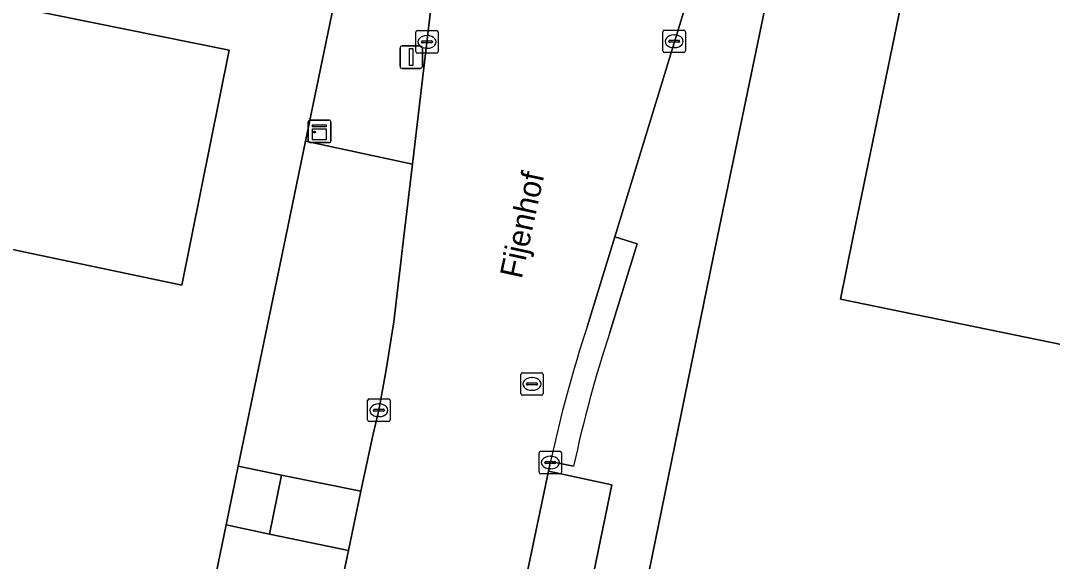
# Model space of a CAD drawing. Extents: x 157692 to 159674, y 381452 to 383291.
# Drawn here: x 158246.27 to 158292, y 382485.59 to 382509.57 of the extents above; entities that cross this region are included whole.
import ezdxf

# ---------------------------------------------------------------- set-up
doc = ezdxf.new("R2010")
doc.units = 0
for name, color, linetype in [('IMGEO_Berm_groen', 7, 'Continuous'), ('IMGEO_Erf', 7, 'Continuous'), ('IMGEO_Kast', 7, 'Continuous'), ('IMGEO_Kolk', 7, 'Continuous'), ('IMGEO_Lichtmast', 7, 'Continuous'), ('IMGEO_Openbare_ruimte_label', 7, 'Continuous'), ('IMGEO_Pand', 7, 'Continuous'), ('IMGEO_Rijbaan_lokaal_gesloten', 7, 'Continuous'), ('IMGEO_Rijbaan_lokaal_open', 7, 'Continuous'), ('IMGEO_Rioolput', 7, 'Continuous'), ('IMGEO_Voetpad_open', 7, 'Continuous')]:
    doc.layers.add(name, color=color, linetype=linetype)

msp = doc.modelspace()

# ---------------------------------------------------------------- linework, layer by layer
at = {"layer": 'IMGEO_Berm_groen'}
for points in [[(158272.48, 382488.983), (158269.669, 382489.594), (158263.222, 382458.896), (158263.711, 382458.793), (158264.237, 382458.669), (158264.375, 382458.636), (158266.134, 382458.214)], [(158261.353, 382488.699), (158257.831, 382489.417), (158257.299, 382486.805), (158260.798, 382486.072)]]:
    msp.add_lwpolyline(points, close=True, dxfattribs=at)
at = {"layer": 'IMGEO_Erf'}
for points in [[(158203.372, 382508.378), (158209.425, 382537.711), (158250.336, 382529.206), (158246.364, 382510.099), (158255.513, 382508.258), (158253.417, 382497.836)], [(158282.608, 382497.216), (158283.179, 382500), (158286.343, 382515.416), (158287.199, 382519.584), (158327.119, 382511.361), (158327.717, 382514.268), (158331.148, 382513.575), (158330.573, 382510.691), (158336.933, 382509.322), (158335.04, 382500), (158332.399, 382486.997)]]:
    msp.add_lwpolyline(points, close=True, dxfattribs=at)
for points in [[(158254.219, 382481.64), (158255.373, 382487.208), (158255.912, 382489.808), (158258.024, 382500), (158258.9, 382504.228), (158263.789, 382527.821)], [(158282.251, 382524.529), (158280.6, 382516.583), (158277.155, 382500), (158276.977, 382499.143), (158273.828, 382483.723), (158266.997, 382450.348), (158258.469, 382408.937), (158257.074, 382402.077), (158248.209, 382358.844), (158244.45, 382340.754), (158240.4, 382321.2)]]:
    msp.add_lwpolyline(points, dxfattribs=at)
at = {"layer": 'IMGEO_Kast'}
for p, q in [((158259.017, 382504.234), (158259.017, 382505.075)), ((158259.017, 382505.075), (158259.017, 382504.234)), ((158259.092, 382505.159), (158259.933, 382505.159)), ((158259.933, 382505.159), (158259.092, 382505.159)), ((158260.017, 382505.084), (158260.017, 382504.243)), ((158260.017, 382504.243), (158260.017, 382505.084)), ((158259.942, 382504.159), (158259.101, 382504.159)), ((158259.101, 382504.159), (158259.942, 382504.159))]:
    msp.add_line(p, q, dxfattribs=at)
for points in [[(158259.212, 382504.949), (158259.812, 382504.949), (158259.812, 382504.864), (158259.212, 382504.864), (158259.212, 382504.949)], [(158259.212, 382504.774), (158259.812, 382504.774), (158259.812, 382504.285), (158259.212, 382504.285), (158259.212, 382504.774)]]:
    msp.add_lwpolyline(points, dxfattribs=at)
msp.add_circle((158259.296, 382504.623), 0.0377, dxfattribs=at)
for centre, start, end in [((158259.095, 382505.081), 92.4484, 184.2845), ((158259.095, 382505.081), 92.4484, 184.2845), ((158259.939, 382505.081), 2.4484, 94.2845), ((158259.939, 382505.081), 2.4484, 94.2845), ((158259.095, 382504.237), 182.4484, 274.2845), ((158259.095, 382504.237), 182.4484, 274.2845), ((158259.939, 382504.237), 272.4484, 4.2845), ((158259.939, 382504.237), 272.4484, 4.2845)]:
    msp.add_arc(centre, 0.0779, start, end, dxfattribs=at)
at = {"layer": 'IMGEO_Kolk'}
for p, q in [((158263.78, 382508.197), (158263.78, 382509.049)), ((158263.855, 382509.123), (158264.707, 382509.123)), ((158264.268, 382508.903), (158264.293, 382508.903)), ((158264.781, 382509.049), (158264.781, 382508.197)), ((158274.738, 382508.224), (158274.738, 382509.076)), ((158274.813, 382509.15), (158275.665, 382509.15)), ((158275.226, 382508.93), (158275.251, 382508.93)), ((158275.739, 382509.076), (158275.739, 382508.224)), ((158264.039, 382508.617), (158264.039, 382508.629)), ((158264.477, 382508.58), (158264.079, 382508.58)), ((158264.082, 382508.666), (158264.48, 382508.666)), ((158264.291, 382508.343), (158264.266, 382508.343)), ((158264.523, 382508.629), (158264.523, 382508.617)), ((158274.997, 382508.644), (158274.997, 382508.656)), ((158275.435, 382508.607), (158275.037, 382508.607)), ((158275.04, 382508.693), (158275.438, 382508.693)), ((158275.249, 382508.37), (158275.224, 382508.37)), ((158275.481, 382508.656), (158275.481, 382508.644)), ((158264.707, 382508.123), (158263.855, 382508.123)), ((158275.665, 382508.15), (158274.813, 382508.15)), ((158261.647, 382491.866), (158261.647, 382492.718)), ((158261.722, 382492.792), (158262.574, 382492.792)), ((158262.648, 382492.718), (158262.648, 382491.866)), ((158261.906, 382492.286), (158261.906, 382492.298)), ((158261.949, 382492.335), (158262.347, 382492.335)), ((158262.135, 382492.572), (158262.16, 382492.572)), ((158262.39, 382492.298), (158262.39, 382492.286)), ((158262.344, 382492.249), (158261.946, 382492.249)), ((158262.158, 382492.012), (158262.133, 382492.012)), ((158262.574, 382491.792), (158261.722, 382491.792)), ((158269.323, 382490.474), (158270.175, 382490.474)), ((158269.248, 382489.548), (158269.248, 382490.4)), ((158269.507, 382489.968), (158269.507, 382489.98)), ((158269.55, 382490.017), (158269.948, 382490.017)), ((158269.736, 382490.254), (158269.761, 382490.254)), ((158269.991, 382489.98), (158269.991, 382489.968)), ((158270.249, 382490.4), (158270.249, 382489.548)), ((158269.945, 382489.931), (158269.547, 382489.931)), ((158269.759, 382489.694), (158269.734, 382489.694)), ((158270.175, 382489.474), (158269.323, 382489.474))]:
    msp.add_line(p, q, dxfattribs=at)
for points in [[(158263.78, 382508.197), (158263.78, 382509.049)], [(158263.855, 382509.123), (158264.707, 382509.123)], [(158264.781, 382509.049), (158264.781, 382508.197)], [(158274.738, 382508.224), (158274.738, 382509.076)], [(158274.813, 382509.15), (158275.665, 382509.15)], [(158275.739, 382509.076), (158275.739, 382508.224)], [(158264.707, 382508.123), (158263.855, 382508.123)], [(158275.665, 382508.15), (158274.813, 382508.15)], [(158261.647, 382491.866), (158261.647, 382492.718)], [(158261.722, 382492.792), (158262.574, 382492.792)], [(158262.648, 382492.718), (158262.648, 382491.866)], [(158262.574, 382491.792), (158261.722, 382491.792)], [(158269.323, 382490.474), (158270.175, 382490.474)], [(158269.248, 382489.548), (158269.248, 382490.4)], [(158270.249, 382490.4), (158270.249, 382489.548)], [(158270.175, 382489.474), (158269.323, 382489.474)]]:
    msp.add_lwpolyline(points, dxfattribs=at)
for centre, radius, start, end in [((158263.857, 382509.047), 0.0765, 91.552, 178.448), ((158263.857, 382509.047), 0.0765, 91.552, 178.448), ((158264.705, 382509.047), 0.0765, 1.552, 88.448), ((158264.705, 382509.047), 0.0765, 1.552, 88.448), ((158274.815, 382509.074), 0.0765, 91.552, 178.448), ((158274.815, 382509.074), 0.0765, 91.552, 178.448), ((158275.663, 382509.074), 0.0765, 1.552, 88.448), ((158275.663, 382509.074), 0.0765, 1.552, 88.448), ((158264.079, 382508.626), 0.0403, 85.8775, 175.7526), ((158264.076, 382508.616), 0.0366, 178.938, 274.7102), ((158264.48, 382508.623), 0.043, 264.8664, 352.4533), ((158264.484, 382508.628), 0.0386, 1.7309, 96.639), ((158275.037, 382508.653), 0.0403, 85.8775, 175.7526), ((158275.034, 382508.643), 0.0366, 178.938, 274.7102), ((158275.438, 382508.65), 0.043, 264.8664, 352.4533), ((158275.442, 382508.655), 0.0386, 1.7309, 96.639), ((158263.857, 382508.199), 0.0765, 181.552, 268.448), ((158263.857, 382508.199), 0.0765, 181.552, 268.448), ((158264.705, 382508.199), 0.0765, 271.552, 358.448), ((158264.705, 382508.199), 0.0765, 271.552, 358.448), ((158274.815, 382508.226), 0.0765, 181.552, 268.448), ((158274.815, 382508.226), 0.0765, 181.552, 268.448), ((158275.663, 382508.226), 0.0765, 271.552, 358.448), ((158275.663, 382508.226), 0.0765, 271.552, 358.448), ((158261.724, 382492.716), 0.0765, 91.552, 178.448), ((158261.724, 382492.716), 0.0765, 91.552, 178.448), ((158262.572, 382492.716), 0.0765, 1.552, 88.448), ((158262.572, 382492.716), 0.0765, 1.552, 88.448), ((158261.946, 382492.295), 0.0403, 85.8775, 175.7526), ((158261.943, 382492.285), 0.0366, 178.938, 274.7102), ((158262.347, 382492.292), 0.043, 264.8664, 352.4533), ((158262.351, 382492.297), 0.0386, 1.7309, 96.639), ((158261.724, 382491.868), 0.0765, 181.552, 268.448), ((158261.724, 382491.868), 0.0765, 181.552, 268.448), ((158262.572, 382491.868), 0.0765, 271.552, 358.448), ((158262.572, 382491.868), 0.0765, 271.552, 358.448), ((158269.325, 382490.398), 0.0765, 91.552, 178.448), ((158269.325, 382490.398), 0.0765, 91.552, 178.448), ((158270.173, 382490.398), 0.0765, 1.552, 88.448), ((158270.173, 382490.398), 0.0765, 1.552, 88.448), ((158269.547, 382489.977), 0.0403, 85.8775, 175.7526), ((158269.952, 382489.979), 0.0386, 1.7309, 96.639), ((158269.325, 382489.55), 0.0765, 181.552, 268.448), ((158269.325, 382489.55), 0.0765, 181.552, 268.448), ((158269.544, 382489.967), 0.0366, 178.938, 274.7102), ((158269.948, 382489.974), 0.043, 264.8664, 352.4533), ((158270.173, 382489.55), 0.0765, 271.552, 358.448), ((158270.173, 382489.55), 0.0765, 271.552, 358.448)]:
    msp.add_arc(centre, radius, start, end, dxfattribs=at)
for centre, major_axis, ratio, start_param, end_param in [((158264.267, 382508.623), (-0.387, 0.002), 0.722429, 4.712389, 7.853982), ((158264.292, 382508.623), (-0.39, 0.002), 0.717154, 1.570796, 4.712389), ((158275.225, 382508.65), (-0.387, 0.002), 0.722429, 4.712389, 7.853982), ((158275.25, 382508.65), (-0.39, 0.002), 0.717154, 1.570796, 4.712389), ((158262.134, 382492.292), (-0.387, 0.002), 0.722429, 4.712389, 7.853982), ((158262.159, 382492.292), (-0.39, 0.002), 0.717154, 1.570796, 4.712389), ((158269.735, 382489.974), (-0.387, 0.002), 0.722429, 4.712389, 7.853982), ((158269.76, 382489.974), (-0.39, 0.002), 0.717154, 1.570796, 4.712389)]:
    msp.add_ellipse(centre, major_axis=major_axis, ratio=ratio, start_param=start_param, end_param=end_param, dxfattribs=at)
at = {"layer": 'IMGEO_Lichtmast'}
for p, q in [((158263.084, 382507.549), (158263.084, 382508.349)), ((158263.084, 382508.349), (158263.084, 382507.549)), ((158263.184, 382508.449), (158263.974, 382508.449)), ((158263.974, 382508.449), (158263.184, 382508.449)), ((158264.074, 382508.349), (158264.074, 382507.549)), ((158264.074, 382507.549), (158264.074, 382508.349)), ((158263.974, 382507.449), (158263.184, 382507.449)), ((158263.184, 382507.449), (158263.974, 382507.449))]:
    msp.add_line(p, q, dxfattribs=at)
msp.add_lwpolyline([(158263.504, 382508.324), (158263.654, 382508.324), (158263.654, 382507.574), (158263.504, 382507.574), (158263.504, 382508.324)], dxfattribs=at)
for centre, start, end in [((158263.184, 382508.349), 90, 180), ((158263.184, 382508.349), 90, 180), ((158263.974, 382508.349), 0, 90), ((158263.974, 382508.349), 360, 90), ((158263.184, 382507.549), 180, 270), ((158263.184, 382507.549), 180, 270), ((158263.974, 382507.549), 270, 0), ((158263.974, 382507.549), 270, 0)]:
    msp.add_arc(centre, 0.1, start, end, dxfattribs=at)
at = {"layer": 'IMGEO_Pand'}
for points in [[(158250.336, 382529.206), (158209.425, 382537.711), (158203.372, 382508.378), (158253.417, 382497.836), (158255.513, 382508.258), (158246.364, 382510.099)], [(158286.343, 382515.416), (158283.179, 382500), (158282.608, 382497.216), (158332.399, 382486.997), (158335.04, 382500), (158336.933, 382509.322), (158330.573, 382510.691), (158331.148, 382513.575), (158327.717, 382514.268), (158327.119, 382511.361), (158287.199, 382519.584)]]:
    msp.add_lwpolyline(points, close=True, dxfattribs=at)
at = {"layer": 'IMGEO_Rijbaan_lokaal_gesloten'}
for points in [[(158266.555, 382527.965), (158263.638, 382503.203), (158263.261, 382500), (158262.815, 382496.212), (158262.477, 382494.087), (158262.145, 382492.292), (158261.878, 382491.18), (158261.353, 382488.699), (158260.798, 382486.072), (158259.604, 382480.42)], [(158271.383, 382495.998), (158272.601, 382499.974), (158275.251, 382508.628), (158280.368, 382525.313), (158280.433, 382525.535), (158281.256, 382528.216)], [(158269.669, 382489.594), (158269.762, 382490.021)], [(158263.222, 382458.896), (158269.669, 382489.594)]]:
    msp.add_lwpolyline(points, dxfattribs=at)
msp.add_arc((158325.257, 382478.179), 56.744, 161.6979, 167.9541, dxfattribs=at)
at = {"layer": 'IMGEO_Rijbaan_lokaal_open'}
for points in [[(158263.261, 382500), (158263.638, 382503.203), (158258.9, 382504.228), (158258.024, 382500), (158255.912, 382489.808), (158257.831, 382489.417), (158261.353, 382488.699), (158261.878, 382491.18), (158262.145, 382492.292), (158262.477, 382494.087), (158262.815, 382496.212)], [(158254.219, 382481.64), (158256.14, 382481.205), (158259.604, 382480.42), (158260.798, 382486.072), (158257.299, 382486.805), (158255.373, 382487.208)]]:
    msp.add_lwpolyline(points, close=True, dxfattribs=at)
at = {"layer": 'IMGEO_Rioolput'}
for p, q in [((158268.435, 382493.032), (158268.435, 382493.884)), ((158268.51, 382493.958), (158269.362, 382493.958)), ((158268.923, 382493.738), (158268.948, 382493.738)), ((158269.436, 382493.884), (158269.436, 382493.032)), ((158268.694, 382493.452), (158268.694, 382493.464)), ((158269.132, 382493.415), (158268.734, 382493.415)), ((158268.737, 382493.501), (158269.135, 382493.501)), ((158268.946, 382493.178), (158268.921, 382493.178)), ((158269.178, 382493.464), (158269.178, 382493.452)), ((158269.362, 382492.958), (158268.51, 382492.958))]:
    msp.add_line(p, q, dxfattribs=at)
for points in [[(158268.435, 382493.032), (158268.435, 382493.884)], [(158268.51, 382493.958), (158269.362, 382493.958)], [(158269.436, 382493.884), (158269.436, 382493.032)], [(158269.362, 382492.958), (158268.51, 382492.958)]]:
    msp.add_lwpolyline(points, dxfattribs=at)
for centre, radius, start, end in [((158268.512, 382493.882), 0.0765, 91.552, 178.448), ((158268.512, 382493.882), 0.0765, 91.552, 178.448), ((158269.36, 382493.882), 0.0765, 1.552, 88.448), ((158269.36, 382493.882), 0.0765, 1.552, 88.448), ((158268.734, 382493.461), 0.0403, 85.8775, 175.7526), ((158268.731, 382493.451), 0.0366, 178.938, 274.7102), ((158269.135, 382493.458), 0.043, 264.8664, 352.4533), ((158269.139, 382493.463), 0.0386, 1.7309, 96.639), ((158268.512, 382493.034), 0.0765, 181.552, 268.448), ((158268.512, 382493.034), 0.0765, 181.552, 268.448), ((158269.36, 382493.034), 0.0765, 271.552, 358.448), ((158269.36, 382493.034), 0.0765, 271.552, 358.448)]:
    msp.add_arc(centre, radius, start, end, dxfattribs=at)
for centre, major_axis, ratio, start_param, end_param in [((158268.922, 382493.458), (-0.387, 0.002), 0.722429, 4.712389, 7.853982), ((158268.947, 382493.458), (-0.39, 0.002), 0.717154, 1.570796, 4.712389)]:
    msp.add_ellipse(centre, major_axis=major_axis, ratio=ratio, start_param=start_param, end_param=end_param, dxfattribs=at)
at = {"layer": 'IMGEO_Voetpad_open'}
for points in [[(158263.789, 382527.821), (158258.9, 382504.228), (158263.638, 382503.203), (158266.555, 382527.965)], [(158286.766, 382527.066), (158286.738, 382527.074), (158281.725, 382528.042), (158280.913, 382525.384), (158280.433, 382525.535), (158280.368, 382525.313), (158275.251, 382508.628), (158272.601, 382499.974), (158273.594, 382499.664), (158272.388, 382495.735)], [(158266.997, 382450.348), (158273.828, 382483.723), (158276.977, 382499.143), (158277.155, 382500), (158280.6, 382516.583), (158282.251, 382524.529)], [(158272.388, 382495.735), (158273.594, 382499.664), (158272.601, 382499.974), (158271.383, 382495.998)], [(158270.78, 382489.808), (158269.762, 382490.021), (158269.669, 382489.594), (158272.48, 382488.983), (158266.134, 382458.214)], [(158269.762, 382490.021), (158270.78, 382489.808)]]:
    msp.add_lwpolyline(points, dxfattribs=at)
msp.add_lwpolyline([(158257.831, 382489.417), (158255.912, 382489.808), (158255.373, 382487.208), (158257.299, 382486.805)], close=True, dxfattribs=at)
for centre, radius, start, end in [((158325.257, 382478.179), 56.744, 161.6979, 167.9541), ((158325.836, 382478.053), 56.297, 161.6943, 167.9476), ((158325.836, 382478.053), 56.297, 161.6943, 167.9476)]:
    msp.add_arc(centre, radius, start, end, dxfattribs=at)

# ---------------------------------------------------------------- texts
at = {"layer": 'IMGEO_Openbare_ruimte_label'}
msp.add_text('Fijenhof', height=1, rotation=77.7011, dxfattribs=at).set_placement((158268.475, 382498.085))

doc.saveas('drawing.dxf')
